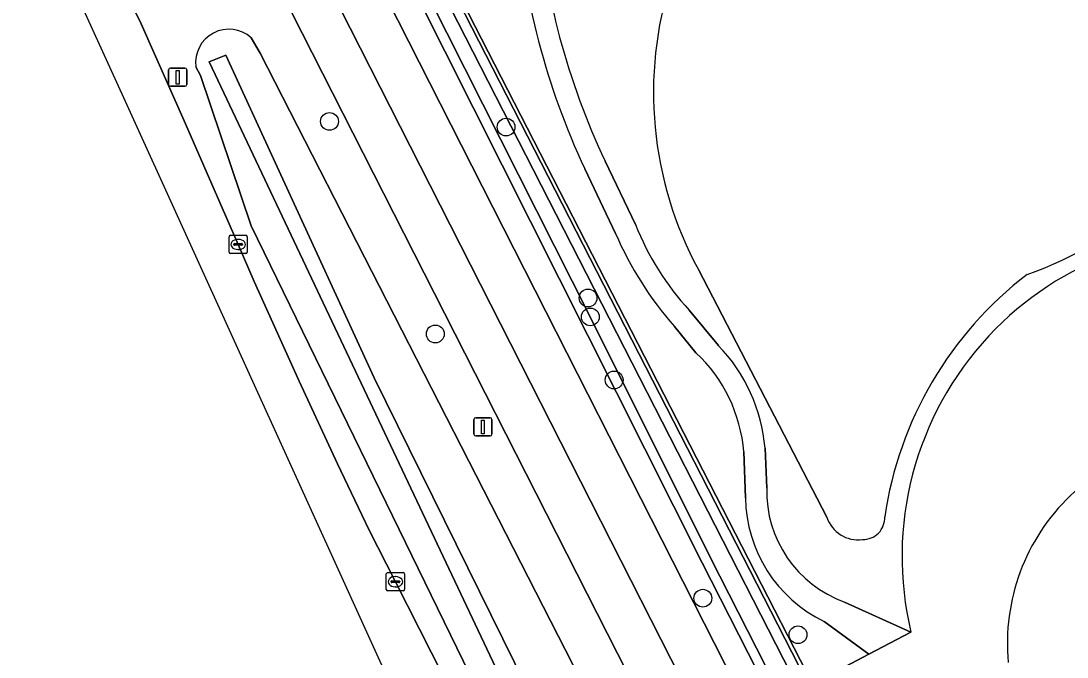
# Model space of a CAD drawing. Extents: x 159352 to 160617, y 385888 to 387323.
# Drawn here: x 159592.1 to 159649.6, y 386892.5 to 386927.5 of the extents above; entities that cross this region are included whole.
import ezdxf

# ---------------------------------------------------------------- set-up
doc = ezdxf.new("R2010")
doc.units = 0
for name, color, linetype in [('IMGEO_Berm_groen', 7, 'Continuous'), ('IMGEO_Boom', 7, 'Continuous'), ('IMGEO_Fietspad_gesloten', 7, 'Continuous'), ('IMGEO_Groenvoorziening', 7, 'Continuous'), ('IMGEO_Hek', 7, 'Continuous'), ('IMGEO_Kolk', 7, 'Continuous'), ('IMGEO_Lichtmast', 7, 'Continuous'), ('IMGEO_Meer_plas_ven_vijver', 7, 'Continuous'), ('IMGEO_Oever', 7, 'Continuous'), ('IMGEO_Pand', 7, 'Continuous'), ('IMGEO_Rijbaan_lokaal_gesloten', 7, 'Continuous'), ('IMGEO_Voetpad_halfverhard', 7, 'Continuous'), ('IMGEO_Voetpad_open', 7, 'Continuous'), ('IMGEO_Waterloop', 7, 'Continuous')]:
    doc.layers.add(name, color=color, linetype=linetype)

msp = doc.modelspace()

# ---------------------------------------------------------------- linework, layer by layer
at = {"layer": 'IMGEO_Berm_groen'}
for points in [[(159642.198, 386858.601), (159602.52, 386936.729), (159601.806, 386938.1), (159600.733, 386939.22), (159600.478, 386939.649)], [(159594.159, 386936.599), (159594.536, 386935.791), (159595.986, 386932.908), (159596.101, 386932.674), (159597.85, 386929.112), (159598.712, 386927.313), (159601.142, 386921.83), (159604.032, 386915.202), (159604.914, 386913.157), (159607.375, 386907.682), (159609.479, 386903.155), (159611.209, 386899.538), (159612.667, 386896.669), (159621.911, 386878.422), (159626.105, 386870.188), (159628.34, 386865.717), (159630.612, 386861), (159631.551, 386858.987)], [(159604.746, 386926.56), (159605.24, 386925.715), (159635.104, 386867.299), (159641.024, 386855.233), (159649.318, 386838.329), (159652.315, 386834.726)], [(159640.061, 386843.743), (159638.287, 386847.384), (159604.746, 386916.227), (159601.957, 386924.489), (159601.71, 386924.965)]]:
    msp.add_lwpolyline(points, dxfattribs=at)
msp.add_arc((159603.524, 386925.199), 1.829, 48.07335, 187.35814, dxfattribs=at)
at = {"layer": 'IMGEO_Boom'}
for centre in [(159609.048, 386921.962), (159618.746, 386921.649), (159623.248, 386912.261), (159623.372, 386911.22), (159614.858, 386910.283), (159624.679, 386907.754), (159629.551, 386895.764), (159634.776, 386893.758)]:
    msp.add_circle(centre, 0.489, dxfattribs=at)
at = {"layer": 'IMGEO_Fietspad_gesloten'}
msp.add_lwpolyline([(159644.311, 386859.945), (159603.574, 386940.099), (159603.379, 386940.599), (159600.733, 386939.22), (159601.806, 386938.1), (159602.52, 386936.729), (159642.198, 386858.601), (159667.106, 386809.554), (159674.262, 386795.464), (159674.399, 386795.103), (159675.373, 386792.591), (159677.922, 386793.806), (159677.504, 386794.658), (159668.779, 386811.802)], close=True, dxfattribs=at)
at = {"layer": 'IMGEO_Groenvoorziening'}
for points in [[(159644.224, 387010.886), (159609.581, 386941.77), (159610.976, 386939.052), (159649.219, 386864.477), (159650.271, 386862.427), (159650.765, 386862.684), (159636.023, 386891.297), (159638.668, 386892.685), (159636.221, 386894.488)], [(159610.742, 386939.074), (159647.413, 386867.453)], [(159645.004, 386866.31), (159642.072, 386873.04), (159629.52, 386897.702), (159609.105, 386938.324)], [(159624.181, 386919.779), (159625.849, 386916.296)], [(159624.758, 386915.808), (159623.065, 386919.351)], [(159636.365, 386900.211), (159629.307, 386913.82)], [(159628.804, 386911.581), (159630.402, 386909.654)], [(159629.173, 386909.253), (159627.993, 386910.689)], [(159631.893, 386901.28), (159631.802, 386903.804)], [(159632.97, 386904.002), (159633.059, 386901.815)], [(159637.334, 386895.553), (159640.981, 386893.898)]]:
    msp.add_lwpolyline(points, dxfattribs=at)
msp.add_lwpolyline([(159610.976, 386939.052), (159609.581, 386941.77), (159607.646, 386937.723), (159610.695, 386931.715), (159610.265, 386931.488), (159611.22, 386929.607), (159611.656, 386929.821), (159646.435, 386861.296), (159646.782, 386860.612), (159650.271, 386862.427), (159649.219, 386864.477)], close=True, dxfattribs=at)
for centre, radius, start, end in [((159660.956, 386937.026), 41.811, 184.53427, 205.00819), ((159660.279, 386936.846), 39.929, 184.44838, 205.30466), ((159647.297, 386923.559), 20.457, 162.31471, 208.42831), ((159641.535, 386930.654), 18.06, 288.79522, 341.32139), ((159642.525, 386923.454), 19.342, 203.2852, 221.29724), ((159640.435, 386922.154), 15.718, 201.88079, 222.27186), ((159658.439, 386897.781), 18.096, 83.56462, 136.76287), ((159659.912, 386897.234), 20.595, 127.57289, 171.62428), ((159658.295, 386898.053), 17.805, 137.08391, 193.49446), ((159623.763, 386903.228), 9.239, 4.80337, 44.0662), ((159623.426, 386903.121), 8.404, 4.65833, 46.85386), ((159639.52, 386901.635), 6.463, 178.40808, 250.23379), ((159639.522, 386901.366), 7.629, 180.64789, 244.36434), ((159638.354, 386900.176), 1.185, 268.21891, 2.80503), ((159638.07, 386900.769), 1.794, 198.10969, 277.92177)]:
    msp.add_arc(centre, radius, start, end, dxfattribs=at)
at = {"layer": 'IMGEO_Hek'}
msp.add_lwpolyline([(159610.976, 386939.052), (159649.219, 386864.477)], dxfattribs=at)
at = {"layer": 'IMGEO_Kolk'}
for p, q in [((159603.531, 386914.776), (159603.531, 386915.628)), ((159603.606, 386915.702), (159604.458, 386915.702)), ((159603.79, 386915.196), (159603.79, 386915.208)), ((159603.833, 386915.245), (159604.231, 386915.245)), ((159604.019, 386915.482), (159604.044, 386915.482)), ((159604.274, 386915.208), (159604.274, 386915.196)), ((159604.532, 386915.628), (159604.532, 386914.776)), ((159604.458, 386914.702), (159603.606, 386914.702)), ((159604.228, 386915.159), (159603.83, 386915.159)), ((159604.042, 386914.922), (159604.017, 386914.922)), ((159612.167, 386896.243), (159612.167, 386897.095)), ((159612.242, 386897.169), (159613.094, 386897.169)), ((159612.655, 386896.949), (159612.68, 386896.949)), ((159613.168, 386897.095), (159613.168, 386896.243)), ((159612.426, 386896.663), (159612.426, 386896.675)), ((159612.864, 386896.626), (159612.466, 386896.626)), ((159612.469, 386896.712), (159612.867, 386896.712)), ((159612.678, 386896.389), (159612.653, 386896.389)), ((159612.91, 386896.675), (159612.91, 386896.663)), ((159613.094, 386896.169), (159612.242, 386896.169))]:
    msp.add_line(p, q, dxfattribs=at)
for points in [[(159603.531, 386914.776), (159603.531, 386915.628)], [(159603.606, 386915.702), (159604.458, 386915.702)], [(159604.532, 386915.628), (159604.532, 386914.776)], [(159604.458, 386914.702), (159603.606, 386914.702)], [(159612.167, 386896.243), (159612.167, 386897.095)], [(159612.242, 386897.169), (159613.094, 386897.169)], [(159613.168, 386897.095), (159613.168, 386896.243)], [(159613.094, 386896.169), (159612.242, 386896.169)]]:
    msp.add_lwpolyline(points, dxfattribs=at)
for centre, radius, start, end in [((159603.608, 386915.626), 0.0765, 91.55205, 178.44795), ((159603.608, 386915.626), 0.0765, 91.55205, 178.44795), ((159603.83, 386915.205), 0.0403, 85.87752, 175.75265), ((159603.827, 386915.195), 0.0366, 178.93798, 274.71019), ((159604.231, 386915.202), 0.043, 264.86636, 352.45326), ((159604.235, 386915.207), 0.0386, 1.73085, 96.63898), ((159604.456, 386915.626), 0.0765, 1.55205, 88.44795), ((159604.456, 386915.626), 0.0765, 1.55205, 88.44795), ((159603.608, 386914.778), 0.0765, 181.55205, 268.44795), ((159603.608, 386914.778), 0.0765, 181.55205, 268.44795), ((159604.456, 386914.778), 0.0765, 271.55205, 358.44795), ((159604.456, 386914.778), 0.0765, 271.55205, 358.44795), ((159612.244, 386897.093), 0.0765, 91.55205, 178.44795), ((159612.244, 386897.093), 0.0765, 91.55205, 178.44795), ((159613.092, 386897.093), 0.0765, 1.55205, 88.44795), ((159613.092, 386897.093), 0.0765, 1.55205, 88.44795), ((159612.244, 386896.245), 0.0765, 181.55205, 268.44795), ((159612.244, 386896.245), 0.0765, 181.55205, 268.44795), ((159612.466, 386896.672), 0.0403, 85.87752, 175.75265), ((159612.463, 386896.662), 0.0366, 178.93798, 274.71019), ((159612.867, 386896.669), 0.043, 264.86636, 352.45326), ((159612.871, 386896.674), 0.0386, 1.73085, 96.63898), ((159613.092, 386896.245), 0.0765, 271.55205, 358.44795), ((159613.092, 386896.245), 0.0765, 271.55205, 358.44795)]:
    msp.add_arc(centre, radius, start, end, dxfattribs=at)
for centre, major_axis, ratio, start_param, end_param in [((159604.018, 386915.202), (-0.387, 0.002), 0.722429, 4.712389, 7.853982), ((159604.043, 386915.202), (-0.39, 0.002), 0.717154, 1.570796, 4.712389), ((159612.654, 386896.669), (-0.387, 0.002), 0.722429, 4.712389, 7.853982), ((159612.679, 386896.669), (-0.39, 0.002), 0.717154, 1.570796, 4.712389)]:
    msp.add_ellipse(centre, major_axis=major_axis, ratio=ratio, start_param=start_param, end_param=end_param, dxfattribs=at)
at = {"layer": 'IMGEO_Lichtmast'}
for p, q in [((159600.216, 386923.989), (159600.216, 386924.789)), ((159600.216, 386924.789), (159600.216, 386923.989)), ((159600.316, 386924.889), (159601.106, 386924.889)), ((159601.106, 386924.889), (159600.316, 386924.889)), ((159601.206, 386924.789), (159601.206, 386923.989)), ((159601.206, 386923.989), (159601.206, 386924.789)), ((159601.106, 386923.889), (159600.316, 386923.889)), ((159600.316, 386923.889), (159601.106, 386923.889)), ((159616.976, 386904.779), (159616.976, 386905.579)), ((159616.976, 386905.579), (159616.976, 386904.779)), ((159617.076, 386905.679), (159617.866, 386905.679)), ((159617.866, 386905.679), (159617.076, 386905.679)), ((159617.966, 386905.579), (159617.966, 386904.779)), ((159617.966, 386904.779), (159617.966, 386905.579)), ((159617.866, 386904.679), (159617.076, 386904.679)), ((159617.076, 386904.679), (159617.866, 386904.679))]:
    msp.add_line(p, q, dxfattribs=at)
for points in [[(159600.636, 386924.764), (159600.786, 386924.764), (159600.786, 386924.014), (159600.636, 386924.014), (159600.636, 386924.764)], [(159617.396, 386905.554), (159617.546, 386905.554), (159617.546, 386904.804), (159617.396, 386904.804), (159617.396, 386905.554)]]:
    msp.add_lwpolyline(points, dxfattribs=at)
for centre, start, end in [((159600.316, 386924.789), 90, 180), ((159600.316, 386924.789), 90, 180), ((159601.106, 386924.789), 0, 90), ((159601.106, 386924.789), 360, 90), ((159600.316, 386923.989), 180, 270), ((159600.316, 386923.989), 180, 270), ((159601.106, 386923.989), 270, 0), ((159601.106, 386923.989), 270, 0), ((159617.076, 386905.579), 90, 180), ((159617.076, 386905.579), 90, 180), ((159617.866, 386905.579), 0, 90), ((159617.866, 386905.579), 360, 90), ((159617.076, 386904.779), 180, 270), ((159617.076, 386904.779), 180, 270), ((159617.866, 386904.779), 270, 0), ((159617.866, 386904.779), 270, 0)]:
    msp.add_arc(centre, 0.1, start, end, dxfattribs=at)
at = {"layer": 'IMGEO_Meer_plas_ven_vijver'}
msp.add_lwpolyline([(159629.307, 386913.82), (159636.365, 386900.211)], dxfattribs=at)
for centre, radius, start, end in [((159647.297, 386923.559), 20.457, 162.31471, 208.42831), ((159641.535, 386930.654), 18.06, 288.79522, 341.32139), ((159659.912, 386897.234), 20.595, 127.57289, 171.62428), ((159638.354, 386900.176), 1.185, 268.21891, 2.80503), ((159638.07, 386900.769), 1.794, 198.10969, 277.92177)]:
    msp.add_arc(centre, radius, start, end, dxfattribs=at)
at = {"layer": 'IMGEO_Oever'}
for points in [[(159610.279, 386938.815), (159646.862, 386867.192)], [(159647.413, 386867.453), (159610.742, 386939.074)], [(159609.105, 386938.324), (159629.52, 386897.702), (159642.072, 386873.04), (159645.004, 386866.31)], [(159645.535, 386866.57), (159642.551, 386873.269), (159629.994, 386897.941), (159623.372, 386911.22), (159609.6, 386938.522)], [(159605.24, 386925.715), (159604.746, 386926.56)], [(159652.315, 386834.726), (159649.318, 386838.329), (159641.024, 386855.233), (159635.104, 386867.299), (159605.24, 386925.715)], [(159601.71, 386924.965), (159601.957, 386924.489), (159604.746, 386916.227), (159638.287, 386847.384), (159640.061, 386843.743)]]:
    msp.add_lwpolyline(points, dxfattribs=at)
msp.add_lwpolyline([(159602.446, 386925.241), (159603.35, 386925.603), (159611.51, 386907.88), (159645.574, 386838.731), (159647.531, 386835.795), (159653.787, 386828.773), (159656.68, 386822.901), (159664.255, 386806.731), (159662.936, 386806.199), (159659.084, 386813.518), (159652.659, 386826.476), (159651.297, 386828.859), (159645.382, 386835.284), (159641.467, 386842.688)], close=True, dxfattribs=at)
msp.add_arc((159603.524, 386925.199), 1.829, 48.07335, 187.35814, dxfattribs=at)
at = {"layer": 'IMGEO_Pand'}
msp.add_arc((159657.51, 386893.294), 11.234, 82.29863, 185.3941, dxfattribs=at)
at = {"layer": 'IMGEO_Rijbaan_lokaal_gesloten'}
msp.add_lwpolyline([(159631.551, 386858.987), (159630.612, 386861), (159628.34, 386865.717), (159626.105, 386870.188), (159621.911, 386878.422), (159612.667, 386896.669), (159611.209, 386899.538), (159609.479, 386903.155), (159607.375, 386907.682), (159604.914, 386913.157), (159604.032, 386915.202), (159601.142, 386921.83), (159598.712, 386927.313), (159597.85, 386929.112), (159596.101, 386932.674), (159595.986, 386932.908), (159594.536, 386935.791), (159594.159, 386936.599), (159592.102, 386935.655), (159597.825, 386923.067), (159657.576, 386791.634)], dxfattribs=at)
at = {"layer": 'IMGEO_Voetpad_halfverhard'}
for points in [[(159625.849, 386916.296), (159624.181, 386919.779)], [(159623.065, 386919.351), (159624.758, 386915.808)], [(159630.402, 386909.654), (159628.804, 386911.581)], [(159627.993, 386910.689), (159629.173, 386909.253)], [(159631.802, 386903.804), (159631.893, 386901.28)], [(159633.059, 386901.815), (159632.97, 386904.002)], [(159636.221, 386894.488), (159638.668, 386892.685), (159640.981, 386893.898), (159637.334, 386895.553)]]:
    msp.add_lwpolyline(points, dxfattribs=at)
for centre, radius, start, end in [((159660.956, 386937.026), 41.811, 184.53427, 205.00819), ((159660.279, 386936.846), 39.929, 184.44838, 205.30466), ((159642.525, 386923.454), 19.342, 203.2852, 221.29724), ((159640.435, 386922.154), 15.718, 201.88079, 222.27186), ((159623.763, 386903.228), 9.239, 4.80337, 44.0662), ((159623.426, 386903.121), 8.404, 4.65833, 46.85386), ((159639.52, 386901.635), 6.463, 178.40808, 250.23379), ((159639.522, 386901.366), 7.629, 180.64789, 244.36434)]:
    msp.add_arc(centre, radius, start, end, dxfattribs=at)
at = {"layer": 'IMGEO_Voetpad_open'}
for points in [[(159603.379, 386940.599), (159603.574, 386940.099), (159644.311, 386859.945), (159668.779, 386811.802), (159677.504, 386794.658), (159677.922, 386793.806), (159678.671, 386792.282), (159678.845, 386792.023)], [(159680.144, 386791.642), (159681.462, 386792.283), (159678.641, 386797.828), (159678.644, 386797.834), (159670.429, 386814.021), (159647.623, 386858.954), (159646.782, 386860.612), (159646.435, 386861.296), (159611.656, 386929.821)], [(159640.981, 386893.898), (159638.668, 386892.685), (159636.023, 386891.297), (159650.765, 386862.684), (159650.271, 386862.427), (159651.123, 386860.764), (159651.618, 386861.02), (159655.722, 386853.023), (159659.12, 386854.765), (159670.084, 386860.386)]]:
    msp.add_lwpolyline(points, dxfattribs=at)
for centre, radius, start, end in [((159658.439, 386897.781), 18.096, 83.56462, 136.76287), ((159658.295, 386898.053), 17.805, 137.08391, 193.49446), ((159657.51, 386893.294), 11.234, 82.29863, 185.3941)]:
    msp.add_arc(centre, radius, start, end, dxfattribs=at)
at = {"layer": 'IMGEO_Waterloop'}
for points in [[(159646.862, 386867.192), (159610.279, 386938.815)], [(159609.6, 386938.522), (159623.372, 386911.22), (159629.994, 386897.941), (159642.551, 386873.269), (159645.535, 386866.57)]]:
    msp.add_lwpolyline(points, dxfattribs=at)
msp.add_lwpolyline([(159602.446, 386925.241), (159641.467, 386842.688), (159645.382, 386835.284), (159651.297, 386828.859), (159652.659, 386826.476), (159659.084, 386813.518), (159662.936, 386806.199), (159664.255, 386806.731), (159656.68, 386822.901), (159653.787, 386828.773), (159647.531, 386835.795), (159645.574, 386838.731), (159611.51, 386907.88), (159603.35, 386925.603)], close=True, dxfattribs=at)

doc.saveas('drawing.dxf')
